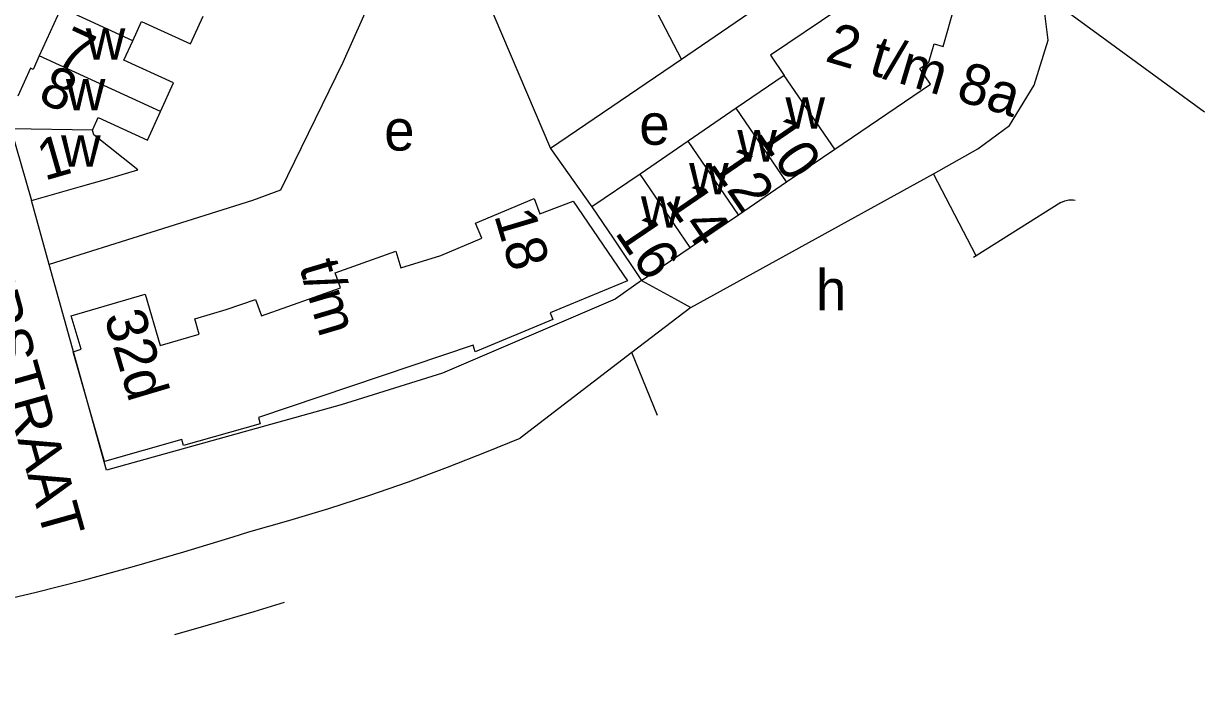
# Model space of a CAD drawing. Extents: x 161141 to 163125, y 381621 to 383200.
# Drawn here: x 162220.2 to 162335.8, y 381628.6 to 381693.4 of the extents above; entities that cross this region are included whole.
import ezdxf

# ---------------------------------------------------------------- set-up
doc = ezdxf.new("R2010")
doc.units = 0
for name, color, linetype in [('BLT_Basislijn', 7, 'Continuous'), ('BLT_Bebouwing', 7, 'Continuous'), ('BLT_Centroide', 7, 'Continuous'), ('BLT_Huisnummer', 7, 'Continuous'), ('BLT_Huisnummer_ tussenligend', 7, 'Continuous'), ('BLT_Huisnummer_reeks', 7, 'Continuous'), ('BLT_Huisnummer_zonder_bebouwing', 7, 'Continuous'), ('BLT_Onderverdeling_panden', 7, 'Continuous'), ('BLT_Plantopo', 7, 'Continuous'), ('BLT_Straatnaam_verkleind', 7, 'Continuous'), ('BLT_Vlakafsluiter', 7, 'Continuous')]:
    doc.layers.add(name, color=color, linetype=linetype)

msp = doc.modelspace()

# ---------------------------------------------------------------- linework, layer by layer
at = {"layer": 'BLT_Basislijn'}
for p, q in [((162270.59, 381716.68), (162284.59, 381689.9)), ((162260.23, 381708.37), (162271.77, 381681.18)), ((162320.48, 381691.78), (162319.92, 381696.35)), ((162319.1, 381687.38), (162320.48, 381691.78)), ((162316.7, 381683.45), (162319.1, 381687.38)), ((162313.6, 381681.14), (162316.7, 381683.45)), ((162271.77, 381681.18), (162275.82, 381675.47)), ((162309.24, 381678.69), (162313.6, 381681.14)), ((162285.49, 381665.62), (162309.24, 381678.69)), ((162222.71, 381669.84), (162220.97, 381676.08)), ((162321.73, 381675.9), (162313.44, 381670.69)), ((162313.44, 381670.69), (162313.46, 381670.66)), ((162280.69, 381668.27), (162278.11, 381666.45)), ((162280.69, 381668.27), (162283.89, 381666.5)), ((162283.89, 381666.5), (162285.49, 381665.62))]:
    msp.add_line(p, q, dxfattribs=at)
for points in [[(162260.23, 381708.37), (162255.1, 381697.82), (162251.43, 381689.61), (162245.35, 381677.09), (162242.61, 381676.08), (162222.71, 381669.84)], [(162293.42, 381695.52), (162291.19, 381694.39), (162284.59, 381689.9)], [(162284.59, 381689.9), (162271.77, 381681.18)], [(162321.73, 381675.9), (162322.11, 381676.07), (162322.51, 381676.16), (162322.91, 381676.17), (162323.13, 381676.13)], [(162313.44, 381670.69), (162313.16, 381670.51)], [(162278.11, 381666.45), (162261.19, 381659.18), (162251.28, 381656.11), (162228.3, 381649.71), (162222.71, 381669.84)], [(162242.23, 381643.65), (162246.17, 381644.77), (162250.09, 381645.96), (162253.99, 381647.22), (162257.86, 381648.57), (162261.7, 381649.99), (162265.51, 381651.48), (162268.8, 381652.84)], [(162151.5, 381628.64), (162156.54, 381628.77), (162161.57, 381628.98), (162166.6, 381629.28), (162171.63, 381629.65), (162176.65, 381630.1), (162181.65, 381630.64), (162186.66, 381631.25), (162191.65, 381631.94), (162196.63, 381632.71), (162201.59, 381633.56), (162206.54, 381634.49), (162211.48, 381635.49), (162216.4, 381636.58), (162221.3, 381637.74), (162226.19, 381638.98), (162231.05, 381640.3), (162235.89, 381641.7), (162240.71, 381643.17), (162242.23, 381643.65)], [(162242.76, 381635.88), (162245.73, 381636.78)], [(162235, 381633.63), (162238.28, 381634.55), (162242.76, 381635.88)]]:
    msp.add_lwpolyline(points, dxfattribs=at)
at = {"layer": 'BLT_Bebouwing'}
for p, q in [((162223.88, 381694.94), (162221.73, 381690.24)), ((162294.65, 381688.33), (162289.95, 381685.12)), ((162308.97, 381687.49), (162307.93, 381689.02)), ((162299.59, 381681.11), (162308.97, 381687.49)), ((162289.95, 381685.12), (162285.24, 381681.9)), ((162218.95, 381683.1), (162220.97, 381676.08)), ((162285.24, 381681.9), (162280.53, 381678.68)), ((162294.87, 381677.91), (162299.59, 381681.11)), ((162280.53, 381678.68), (162275.82, 381675.47)), ((162290.16, 381674.7), (162294.87, 381677.91)), ((162285.44, 381671.49), (162290.16, 381674.7)), ((162280.69, 381668.27), (162285.44, 381671.49))]:
    msp.add_line(p, q, dxfattribs=at)
for points in [[(162307.93, 381689.02), (162308.8, 381689.62), (162309.31, 381691.43), (162310.21, 381691.17), (162311.28, 381694.95), (162310.38, 381695.2), (162310.89, 381697.01), (162310.45, 381697.97)], [(162300.27, 381695.85), (162299.98, 381694.82), (162293.3, 381690.32), (162294.65, 381688.33)], [(162230.89, 381691.72), (162231.75, 381693.61), (162236.54, 381691.42), (162237.79, 381694.14)], [(162233.59, 381684.8), (162234.88, 381687.61), (162230.02, 381689.83), (162230.89, 381691.72)], [(162221.73, 381690.24), (162221.12, 381688.93), (162220.87, 381689.04), (162219.62, 381686.32)], [(162226.93, 381682.97), (162227.49, 381684.21), (162232.31, 381682), (162233.59, 381684.8)], [(162220.97, 381676.08), (162225.78, 381677.46), (162228.31, 381678.19), (162231.38, 381679.08), (162227.06, 381682.53), (162226.93, 381682.97)], [(162275.82, 381675.47), (162277.89, 381672.41), (162280.69, 381668.27)]]:
    msp.add_lwpolyline(points, dxfattribs=at)
at = {"layer": 'BLT_Onderverdeling_panden'}
for p, q in [((162230.89, 381691.72), (162223.88, 381694.94)), ((162233.59, 381684.8), (162221.73, 381690.24)), ((162299.59, 381681.11), (162294.65, 381688.33)), ((162294.87, 381677.91), (162289.95, 381685.12)), ((162226.93, 381682.97), (162218.95, 381683.1)), ((162290.16, 381674.7), (162285.24, 381681.9)), ((162285.44, 381671.49), (162280.53, 381678.68))]:
    msp.add_line(p, q, dxfattribs=at)
at = {"layer": 'BLT_Plantopo'}
msp.add_lwpolyline([(162224.87, 381664.82), (162232.09, 381666.92), (162233.56, 381661.89), (162237.39, 381663.01), (162236.95, 381664.51), (162240.04, 381665.41), (162242.89, 381666.42), (162243.47, 381664.79), (162251.23, 381667.54), (162250.7, 381669.03), (162256.62, 381671.13), (162257.11, 381669.52), (162261.05, 381670.71), (162265.05, 381672.4), (162264.42, 381673.87), (162270.16, 381676.3), (162270.73, 381674.79), (162273.99, 381676.03), (162279.32, 381668.24), (162271.74, 381665.09), (162272, 381664.44), (162264.41, 381661.29), (162264.19, 381661.95), (162243.19, 381654.85), (162243.36, 381654.24), (162235.84, 381652.1), (162235.67, 381652.7), (162228.11, 381650.55), (162225.06, 381661.29), (162225.83, 381661.53)], close=True, dxfattribs=at)
at = {"layer": 'BLT_Vlakafsluiter'}
for p, q in [((162335.77, 381684.74), (162319.92, 381696.35)), ((162313.44, 381670.69), (162309.24, 381678.69)), ((162285.49, 381665.62), (162279.73, 381661.21)), ((162279.73, 381661.21), (162268.8, 381652.84)), ((162282.25, 381655.05), (162279.73, 381661.21))]:
    msp.add_line(p, q, dxfattribs=at)

# ---------------------------------------------------------------- texts
at = {"layer": 'BLT_Centroide'}
for s, p in [('w', (162226.29, 381689.88)), ('w', (162224.34, 381684.92)), ('w', (162294.77, 381683.11)), ('e', (162280.46, 381681.55)), ('e', (162255.49, 381680.98)), ('w', (162223.87, 381679.39)), ('w', (162290.06, 381679.91)), ('w', (162285.34, 381676.69)), ('w', (162280.62, 381673.44)), ('h', (162297.75, 381665.33))]:
    msp.add_text(s, height=4, dxfattribs=at).set_placement(p)
at = {"layer": 'BLT_Huisnummer'}
for s, rotation, p in [('7', 335.3613, (162223.21, 381689.62)), ('8', 335.3617, (162221.46, 381685.86)), ('10', 304.3427, (162291.84, 381682.62)), ('1', 16.0572, (162222.24, 381678.02)), ('16', 304.0842, (162278, 381672.95))]:
    msp.add_text(s, height=4, rotation=rotation, dxfattribs=at).set_placement(p)
at = {"layer": 'BLT_Huisnummer_ tussenligend'}
for s, p in [('12', (162287.25, 381679.63)), ('14', (162282.91, 381676.12))]:
    msp.add_text(s, height=4, rotation=304.3427, dxfattribs=at).set_placement(p)
at = {"layer": 'BLT_Huisnummer_reeks'}
msp.add_text('2 t/m 8a', height=4, rotation=343.373, dxfattribs=at).set_placement((162298.53, 381689.77))
at = {"layer": 'BLT_Huisnummer_zonder_bebouwing'}
for s, p in [('18', (162266.23, 381674.66)), ('t/m', (162247.15, 381669.68)), ('32d', (162228.05, 381664.76))]:
    msp.add_text(s, height=4, rotation=286.5399, dxfattribs=at).set_placement(p)
at = {"layer": 'BLT_Straatnaam_verkleind'}
msp.add_text('ASTERSTRAAT', height=4, rotation=285.65, dxfattribs=at).set_placement((162211.87, 381680.21))

doc.saveas('drawing.dxf')
